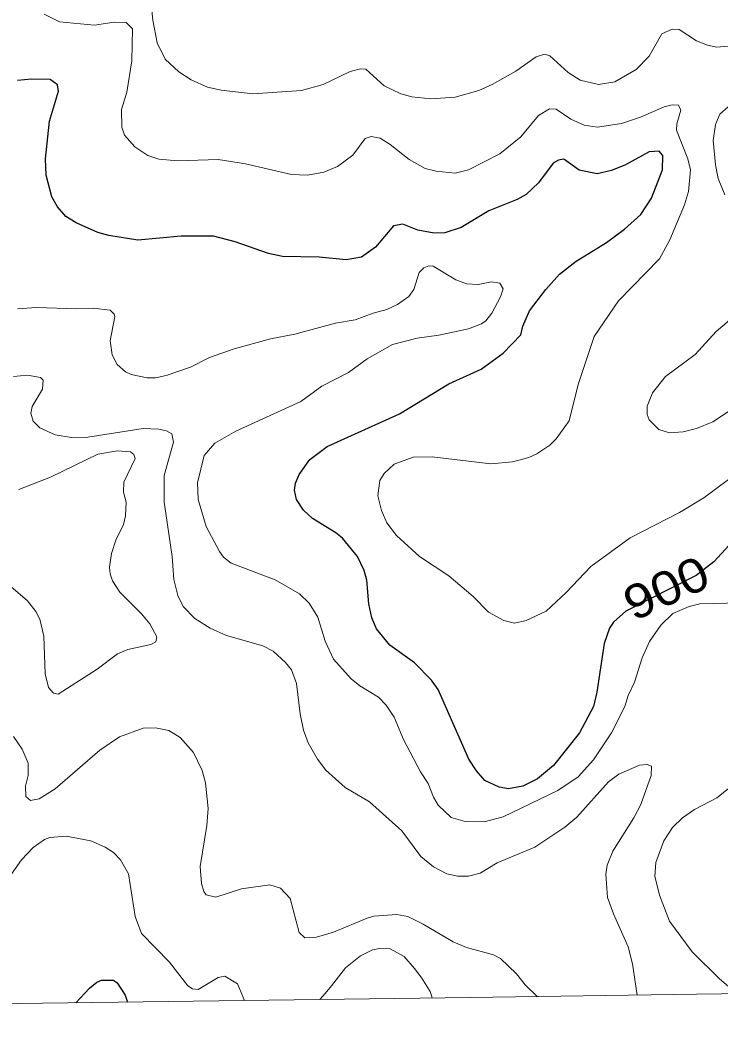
# Model space of a CAD drawing. Extents: x 265 to 291.4, y 7731.5 to 7759.6.
# Drawn here: x 268.003 to 269.649, y 7731.544 to 7733.896 of the extents above; entities that cross this region are included whole.
import ezdxf
from ezdxf.enums import TextEntityAlignment as Align

# ---------------------------------------------------------------- set-up
doc = ezdxf.new("R2010")
doc.units = 0
doc.header["$LTSCALE"] = 0.032
for name, color, linetype, lineweight in [('1', 7, 'Continuous', 25), ('2', 7, 'Continuous', 13), ('61', 7, 'Continuous', 13), ('63', 7, 'Continuous', 25)]:
    doc.layers.add(name, color=color, linetype=linetype, lineweight=lineweight)

msp = doc.modelspace()

# ---------------------------------------------------------------- linework, layer by layer
at = {"layer": '1'}
for points in [[(269.2716, 7733.2973), (269.3106, 7733.3275), (269.3822, 7733.3721), (269.4244, 7733.4031), (269.4626, 7733.4373), (269.488, 7733.4763), (269.5135, 7733.5431), (269.5142, 7733.5765), (269.5055, 7733.5869), (269.4825, 7733.5853), (269.4268, 7733.5542), (269.3934, 7733.5415), (269.3599, 7733.5336), (269.3178, 7733.5423), (269.282, 7733.5678), (269.2693, 7733.5654), (269.2565, 7733.5582), (269.2223, 7733.5121), (269.1929, 7733.485), (269.1722, 7733.4731), (269.1054, 7733.4461), (269.0402, 7733.4071), (269.002, 7733.3944), (268.9765, 7733.3936), (268.9383, 7733.4007), (268.9033, 7733.415), (268.8811, 7733.4111), (268.8389, 7733.361), (268.8055, 7733.3371), (268.7697, 7733.3307), (268.7061, 7733.3371), (268.6201, 7733.3387), (268.5867, 7733.3458), (268.5088, 7733.3737), (268.4579, 7733.3864), (268.3815, 7733.3864), (268.2797, 7733.3776), (268.2113, 7733.388), (268.1858, 7733.3951), (268.1349, 7733.4182), (268.1102, 7733.4333), (268.0911, 7733.4556), (268.0776, 7733.4795), (268.0641, 7733.5304), (268.0625, 7733.5686), (268.072, 7733.6577), (268.0927, 7733.7277), (268.0911, 7733.7428), (268.0736, 7733.7555), (268.0299, 7733.7563), (267.9965, 7733.7531)], [(269.0871, 7733.0738), (269.1388, 7733.1112), (269.1802, 7733.1541), (269.1849, 7733.1748), (269.2008, 7733.2106), (269.239, 7733.2615), (269.2716, 7733.2973)], [(269.6972, 7732.6888), (269.6344, 7732.6203), (269.593, 7732.5877), (269.4274, 7732.504), (269.3981, 7732.478), (269.3893, 7732.4644), (269.3766, 7732.4279), (269.3591, 7732.3133), (269.3512, 7732.2799), (269.3186, 7732.2179), (269.2573, 7732.1407), (269.2199, 7732.1096), (269.1849, 7732.0921), (269.1515, 7732.0858), (269.1293, 7732.0898), (269.0958, 7732.1057), (269.0759, 7732.1287), (269.0584, 7732.1558), (268.986, 7732.3197), (268.9701, 7732.3419), (268.9304, 7732.3825), (268.8723, 7732.4239), (268.8413, 7732.4629), (268.8301, 7732.4883), (268.823, 7732.5217), (268.8182, 7732.5774), (268.8118, 7732.5997), (268.7967, 7732.6331), (268.7609, 7732.676), (268.745, 7732.6888), (268.6902, 7732.7222), (268.6695, 7732.7421), (268.6527, 7732.7667), (268.648, 7732.789), (268.6504, 7732.8057), (268.6591, 7732.8256), (268.6846, 7732.8614), (268.7252, 7732.8916), (268.8954, 7732.9688), (269.0115, 7733.0388), (269.0871, 7733.0738)], [(268.1336, 7731.5825), (268.1659, 7731.6172), (268.1834, 7731.6308), (268.1945, 7731.6355), (268.2224, 7731.6355), (268.2312, 7731.6292), (268.2502, 7731.6006), (268.2555, 7731.5842)]]:
    msp.add_lwpolyline(points, dxfattribs=at)
at = {"layer": '2'}
for points in [[(268.3759, 7733.7738), (268.3441, 7733.8032), (268.325, 7733.8414), (268.3147, 7733.8947), (268.3083, 7733.9576)], [(268.0593, 7733.909), (268.0951, 7733.8915), (268.1779, 7733.8836), (268.224, 7733.8907), (268.2526, 7733.8892), (268.2669, 7733.8748), (268.2654, 7733.7993), (268.2534, 7733.7253), (268.2415, 7733.6847), (268.2423, 7733.6434), (268.2486, 7733.6243), (268.2725, 7733.5972), (268.3035, 7733.5765), (268.329, 7733.5678), (268.3735, 7733.5638), (268.469, 7733.567), (268.5326, 7733.5566), (268.6408, 7733.532), (268.679, 7733.5304), (268.7172, 7733.5376), (268.749, 7733.5503), (268.7856, 7733.5773), (268.8142, 7733.6163), (268.8286, 7733.6211), (268.85, 7733.6171), (268.8731, 7733.6028), (268.9177, 7733.567), (268.9558, 7733.5463), (268.9813, 7733.5399), (269.0258, 7733.5352), (269.0577, 7733.5431), (269.1308, 7733.5805), (269.1802, 7733.6203), (269.2223, 7733.6704), (269.2478, 7733.6863), (269.2637, 7733.6855), (269.2979, 7733.6624), (269.3297, 7733.6481), (269.3599, 7733.6433), (269.4172, 7733.6521), (269.4618, 7733.6664), (269.5175, 7733.6911), (269.5365, 7733.6959), (269.5517, 7733.6951), (269.5572, 7733.6831), (269.5477, 7733.6513), (269.5469, 7733.6362), (269.5731, 7733.5686), (269.5795, 7733.5431), (269.5747, 7733.4922), (269.5652, 7733.4604), (269.531, 7733.3777), (269.5063, 7733.3331), (269.4101, 7733.2345), (269.3528, 7733.1502), (269.3154, 7733.0372), (269.2939, 7732.9521), (269.2637, 7732.9099), (269.2486, 7732.8948), (269.2184, 7732.8741), (269.1993, 7732.8654), (269.1611, 7732.8558), (269.1102, 7732.851), (268.9718, 7732.867), (268.9272, 7732.8662), (268.8827, 7732.8502), (268.8588, 7732.828), (268.8492, 7732.8113), (268.8445, 7732.7755), (268.8524, 7732.7413), (268.8652, 7732.7118), (268.8882, 7732.6824), (268.9423, 7732.6331), (269.0115, 7732.5869), (269.068, 7732.5384), (269.1046, 7732.5018)], [(269.7306, 7733.839), (269.6416, 7733.8319), (269.6193, 7733.8359), (269.5938, 7733.8462), (269.5532, 7733.8733), (269.5365, 7733.874), (269.5119, 7733.8629), (269.4824, 7733.8104), (269.4514, 7733.7786), (269.4013, 7733.7499), (269.3631, 7733.7436), (269.3202, 7733.7539), (269.2915, 7733.7722), (269.2486, 7733.8112), (269.2359, 7733.8152), (269.2168, 7733.8088), (269.169, 7733.7754), (269.1133, 7733.7436), (269.0815, 7733.7293), (269.0258, 7733.7141), (268.9686, 7733.7102), (268.924, 7733.7149), (268.8986, 7733.7213), (268.8588, 7733.7404), (268.8158, 7733.7794), (268.8031, 7733.7802), (268.7792, 7733.7746), (268.7156, 7733.7436)], [(268.7156, 7733.7436), (268.6647, 7733.7293), (268.5501, 7733.7213), (268.4754, 7733.7301), (268.4436, 7733.7372), (268.4054, 7733.7547), (268.3759, 7733.7738)], [(269.6606, 7733.4843), (269.6447, 7733.5224), (269.6384, 7733.5543), (269.6328, 7733.6115), (269.6384, 7733.6497), (269.6487, 7733.6736), (269.6678, 7733.6911)], [(267.9965, 7733.2154), (268.041, 7733.2186), (268.1365, 7733.2154), (268.1747, 7733.217), (268.2145, 7733.2122), (268.224, 7733.2034), (268.2256, 7733.1979), (268.2144, 7733.1406), (268.2192, 7733.1072), (268.2311, 7733.0849), (268.251, 7733.0674), (268.2638, 7733.0611), (268.302, 7733.0531), (268.321, 7733.0531), (268.3465, 7733.0587), (268.4038, 7733.0786), (268.4483, 7733.1008), (268.5064, 7733.1215), (268.5915, 7733.1454), (268.6488, 7733.1557), (268.7442, 7733.182), (268.7912, 7733.1899), (268.8333, 7733.2058), (268.8652, 7733.2138), (268.8906, 7733.2257), (268.9169, 7733.2448), (268.9288, 7733.2615), (268.9415, 7733.3013), (268.9527, 7733.3124), (268.9638, 7733.3172), (268.9741, 7733.3164), (269.0274, 7733.2838), (269.0529, 7733.2742), (269.0799, 7733.2727), (269.1118, 7733.279), (269.1308, 7733.2758), (269.1388, 7733.2631), (269.1324, 7733.244), (269.1125, 7733.2058)], [(269.7275, 7733.0133), (269.632, 7732.9497), (269.5938, 7732.9338), (269.562, 7732.9258), (269.5302, 7732.9242), (269.5047, 7732.9314), (269.4824, 7732.9545), (269.4777, 7732.9672), (269.4777, 7732.9863), (269.4904, 7733.0181), (269.5206, 7733.0563), (269.5906, 7733.108), (269.64, 7733.1621), (269.7131, 7733.2241)], [(269.1125, 7733.2058), (269.0982, 7733.1875), (269.0879, 7733.1804), (269.0577, 7733.1685), (268.9877, 7733.1533), (268.9368, 7733.147), (268.8787, 7733.1319)], [(268.8787, 7733.1319), (268.819, 7733.0976), (268.7753, 7733.0658), (268.7124, 7733.034), (268.6631, 7732.9974), (268.5104, 7732.9274), (268.4611, 7732.8996), (268.4356, 7732.8702), (268.4197, 7732.8065), (268.4213, 7732.7667), (268.4404, 7732.7031), (268.4714, 7732.6442), (268.4809, 7732.6315), (268.4992, 7732.6172), (268.6026, 7732.5782), (268.6599, 7732.5448), (268.683, 7732.5233), (268.7029, 7732.4899), (268.7204, 7732.4334), (268.7395, 7732.3913), (268.7816, 7732.3451), (268.8015, 7732.3284), (268.8461, 7732.3014), (268.8636, 7732.2831), (268.8826, 7732.2544), (268.9049, 7732.2019), (268.9447, 7732.1256), (268.9622, 7732.0985), (268.9749, 7732.0667), (268.9861, 7732.0476), (269.0163, 7732.0182), (269.0497, 7732.0094), (269.0943, 7732.0086), (269.1388, 7732.0198), (269.2677, 7732.0818), (269.3154, 7732.1144), (269.3512, 7732.1542), (269.3941, 7732.2179), (269.4252, 7732.2799), (269.4331, 7732.3054), (269.4482, 7732.3372), (269.4657, 7732.3945), (269.4832, 7732.4326), (269.5095, 7732.4708), (269.5381, 7732.4986), (269.5763, 7732.5154), (269.6018, 7732.5217), (269.7577, 7732.5249)], [(269.454, 7731.6004), (269.4435, 7731.6737), (269.4331, 7731.714), (269.3981, 7731.7915), (269.3846, 7731.8304), (269.3806, 7731.8853), (269.3838, 7731.906), (269.3965, 7731.9394), (269.4466, 7732.0174), (269.4626, 7732.0492), (269.4872, 7732.1176), (269.488, 7732.1391), (269.4777, 7732.1431), (269.4594, 7732.1415), (269.4109, 7732.1208), (269.387, 7732.1025), (269.3122, 7732.019), (269.2836, 7731.9959), (269.2136, 7731.949), (269.1245, 7731.9116), (269.0847, 7731.8877), (269.0577, 7731.8806), (269.0322, 7731.8806), (269.0068, 7731.8861), (268.9749, 7731.902), (268.9455, 7731.9267), (268.9009, 7731.9872), (268.8246, 7732.0556), (268.7673, 7732.089), (268.722, 7732.1295), (268.7021, 7732.1558), (268.6806, 7732.194), (268.6695, 7732.2242), (268.6615, 7732.2624), (268.6528, 7732.334), (268.6408, 7732.3658), (268.6273, 7732.3833), (268.5979, 7732.4096), (268.574, 7732.4223), (268.4881, 7732.4469), (268.4499, 7732.4644), (268.4141, 7732.4867), (268.3863, 7732.5154), (268.3735, 7732.5408), (268.364, 7732.579), (268.3608, 7732.6331), (268.3417, 7732.7604), (268.3417, 7732.8232), (268.3632, 7732.902), (268.36, 7732.9211), (268.3473, 7732.9282), (268.329, 7732.9322), (268.2924, 7732.9338), (268.1619, 7732.9139), (268.1238, 7732.9131), (268.0856, 7732.9195), (268.049, 7732.9354), (268.0331, 7732.9513), (268.0283, 7732.9704), (268.0315, 7732.9855), (268.0553, 7733.0269), (268.0569, 7733.0475), (268.0506, 7733.0539), (268.0204, 7733.0595), (267.9869, 7733.0563)], [(268.2176, 7732.6395), (268.228, 7732.6713), (268.2463, 7732.7079), (268.251, 7732.7286), (268.2526, 7732.7604), (268.2463, 7732.7842), (268.2471, 7732.8081), (268.2733, 7732.8638), (268.2701, 7732.8725), (268.2622, 7732.8789), (268.232, 7732.8813), (268.1858, 7732.8733), (268.0744, 7732.8192), (267.9997, 7732.7906)], [(269.3448, 7732.6092), (269.4379, 7732.6768), (269.554, 7732.7365), (269.6113, 7732.7707), (269.6686, 7732.8137)], [(268.2884, 7732.4979), (268.2375, 7732.5488), (268.22, 7732.5758), (268.2144, 7732.5917), (268.2129, 7732.6076), (268.2176, 7732.6395)], [(269.1046, 7732.5018), (269.1404, 7732.4819), (269.1659, 7732.4756), (269.1929, 7732.4819), (269.2398, 7732.5042), (269.2868, 7732.548), (269.3448, 7732.6092)], [(267.9806, 7732.5623), (268.0203, 7732.5281), (268.0394, 7732.5034), (268.049, 7732.4851), (268.0585, 7732.4454), (268.0617, 7732.3563), (268.0697, 7732.3244), (268.0816, 7732.3109), (268.0919, 7732.3085), (268.1842, 7732.3674), (268.232, 7732.404), (268.2558, 7732.4135), (268.3099, 7732.4255), (268.3218, 7732.4318), (268.3242, 7732.4438), (268.3075, 7732.474), (268.2884, 7732.4979)], [(268.1906, 7732.1773), (268.2367, 7732.2083), (268.2924, 7732.229), (268.321, 7732.2298), (268.3529, 7732.2234), (268.3791, 7732.2067), (268.4109, 7732.1717)], [(267.9869, 7732.2091), (268.0076, 7732.1797), (268.0219, 7732.1463), (268.0219, 7732.1176), (268.0156, 7732.0922), (268.0164, 7732.0683), (268.0275, 7732.0587), (268.0474, 7732.0627), (268.0856, 7732.0858), (268.1906, 7732.1773)], [(268.4109, 7732.1717), (268.4308, 7732.1288), (268.4388, 7732.1001), (268.4451, 7732.0397), (268.442, 7731.9999), (268.426, 7731.9028), (268.4292, 7731.8631), (268.4348, 7731.844), (268.4404, 7731.8368), (268.4634, 7731.8312), (268.5231, 7731.8503), (268.5899, 7731.8599), (268.6154, 7731.8519), (268.6376, 7731.8281), (268.6591, 7731.7477), (268.6726, 7731.735), (268.6997, 7731.7366), (268.7395, 7731.7485), (268.819, 7731.7819), (268.8349, 7731.7859), (268.889, 7731.7899), (268.9145, 7731.7851), (268.9511, 7731.7676), (269.0211, 7731.7262), (269.0529, 7731.7127), (269.1165, 7731.6952), (269.1324, 7731.6865), (269.1706, 7731.6507), (269.1905, 7731.6244), (269.2188, 7731.5972)], [(269.6678, 7732.0858), (269.6415, 7732.0651), (269.589, 7732.0373), (269.5604, 7732.0174), (269.5373, 7731.9951), (269.5166, 7731.9633), (269.4984, 7731.9124), (269.496, 7731.8806), (269.5063, 7731.836), (269.5302, 7731.7748), (269.5835, 7731.7024), (269.6479, 7731.6387), (269.6744, 7731.6163)], [(268.5305, 7731.5879), (268.5188, 7731.6163), (268.5143, 7731.6268), (268.4841, 7731.6451), (268.469, 7731.6419), (268.4213, 7731.6133), (268.4085, 7731.6149), (268.3974, 7731.622), (268.3544, 7731.6777), (268.2884, 7731.7453), (268.2733, 7731.7851), (268.2574, 7731.8861), (268.2391, 7731.9188), (268.2224, 7731.9363), (268.2025, 7731.949), (268.1691, 7731.9633), (268.111, 7731.9744), (268.0729, 7731.9712), (268.0601, 7731.9665), (268.0331, 7731.9482), (268.006, 7731.9187), (267.9766, 7731.8766)], [(268.9719, 7731.5939), (268.9672, 7731.6086), (268.9475, 7731.64), (268.9307, 7731.6633), (268.9057, 7731.6912), (268.8731, 7731.7095), (268.8477, 7731.7103), (268.8317, 7731.7071), (268.8031, 7731.6928), (268.7681, 7731.665), (268.7355, 7731.622), (268.72, 7731.6042), (268.7077, 7731.5903)]]:
    msp.add_lwpolyline(points, dxfattribs=at)
at = {"layer": '63', "lineweight": 13}
msp.add_lwpolyline([(265.3348, 7731.5442), (265.8671, 7731.5515), (266.3994, 7731.5588), (266.9318, 7731.5661), (267.4641, 7731.5734), (267.9964, 7731.5806), (268.5287, 7731.5879), (269.061, 7731.5951), (269.5934, 7731.6023), (270.1257, 7731.6095), (270.658, 7731.6166), (271.1903, 7731.6238), (271.7226, 7731.6309), (272.2549, 7731.638), (272.7872, 7731.6451), (273.3195, 7731.6522), (273.8519, 7731.6593), (274.3842, 7731.6663), (274.9165, 7731.6734), (275.4488, 7731.6804), (275.9811, 7731.6874), (276.5134, 7731.6944), (277.0457, 7731.7013)], dxfattribs=at)

# ---------------------------------------------------------------- texts
at = {"layer": '61', "width": 1.15}
msp.add_text('900', height=0.08, rotation=24.52, dxfattribs=at).set_placement((269.539, 7732.5221), align=Align.CENTER)

doc.saveas('drawing.dxf')
